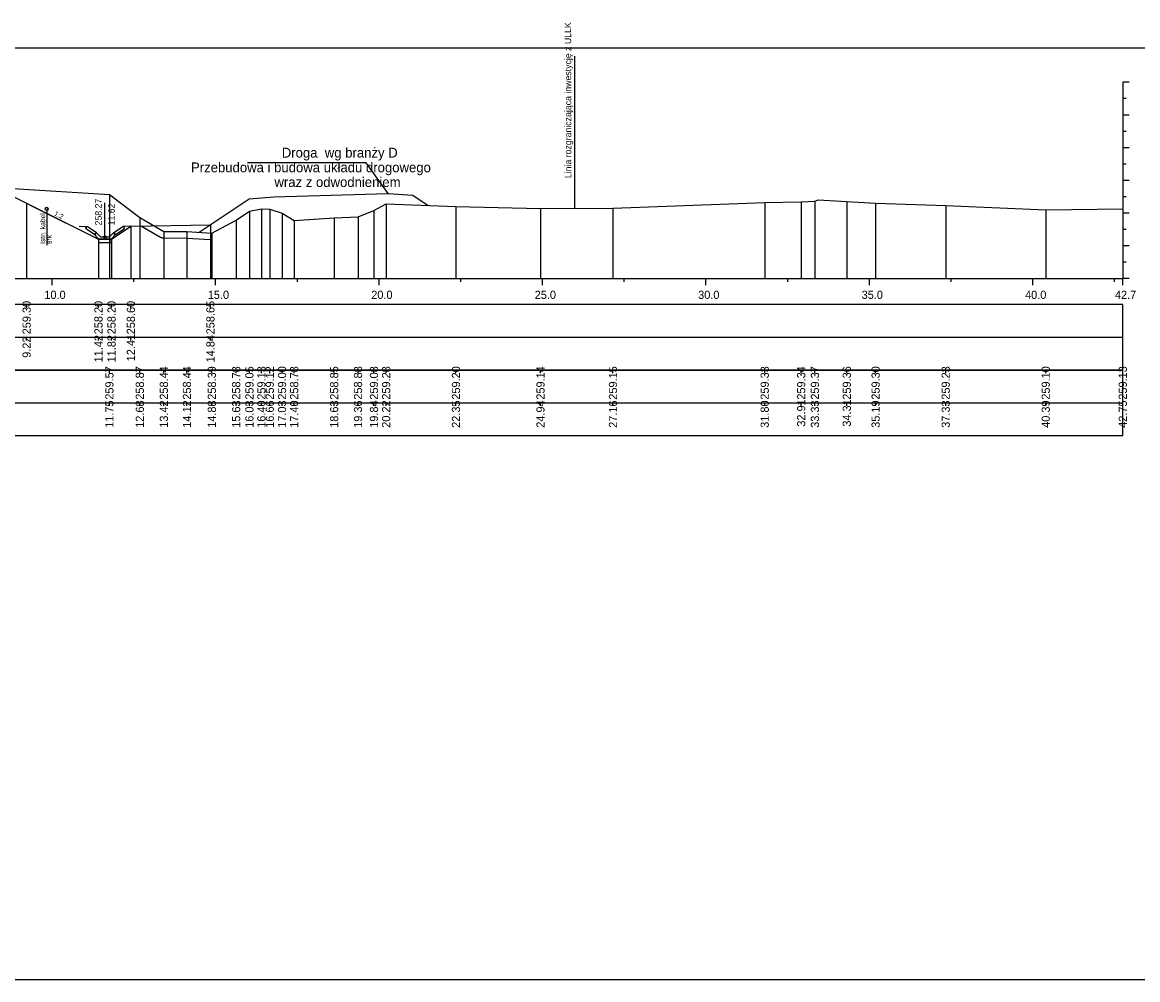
# Model space of a CAD drawing. Extents: x 6516023 to 6560129, y 5513077 to 5529206.
# Drawn here: x 6517232.3 to 6517266.42, y 5514484.66 to 5514513.94 of the extents above; entities that cross this region are included whole.
import ezdxf

# ---------------------------------------------------------------- set-up
doc = ezdxf.new("R2010")
doc.units = 0
for name, color, linetype in [('IR_default', 7, 'Continuous'), ('TOR_PRZEK_P-inne branze', 7, 'Continuous'), ('TOR_PRZEK_P-kable', 7, 'Continuous'), ('TOR_PRZEK_P-odwodnienie', 7, 'Continuous'), ('TOR_PRZEK_P-opisy', 7, 'Continuous'), ('TOR_PRZEK_P-tabelka istniejace', 7, 'Continuous'), ('TOR_PRZEK_P-tabelka projektowane', 7, 'Continuous'), ('TOR_PRZEK_P-teren istniejacy', 7, 'Continuous'), ('TOR_PRZEK_P-uklad odniesienia', 7, 'Continuous'), ('TOR_PRZEK_P-warstwa ochronna II', 7, 'Continuous'), ('TOR_PS_T-granica PKP-projektowana', 7, 'Continuous'), ('TOR_PS_T-skarpy projektowane', 7, 'Continuous'), ('TOR_RAMKI-ramka+tabelka 1', 7, 'Continuous')]:
    doc.layers.add(name, color=color, linetype=linetype)

msp = doc.modelspace()

# ---------------------------------------------------------------- linework, layer by layer
at = {"layer": 'IR_default'}
msp.add_lwpolyline([(6517231.563, 5514508.841), (6517232.349, 5514508.448), (6517232.433, 5514508.407), (6517232.642, 5514508.302), (6517234.629, 5514507.308), (6517234.667, 5514507.308), (6517235.029, 5514507.308), (6517235.085, 5514507.346), (6517235.621, 5514507.703), (6517238.054, 5514507.751)], dxfattribs=at)
at = {"layer": 'TOR_PRZEK_P-inne branze'}
for p, q in [((6517242.817, 5514509.644), (6517239.193, 5514509.644)), ((6517243.493, 5514508.71), (6517242.817, 5514509.644))]:
    msp.add_line(p, q, dxfattribs=at)
msp.add_lwpolyline([(6517237.705, 5514507.519), (6517239.243, 5514508.545), (6517239.993, 5514508.605), (6517241.743, 5514508.657), (6517243.493, 5514508.71), (6517244.243, 5514508.65), (6517244.711, 5514508.338)], dxfattribs=at)
at = {"layer": 'TOR_PRZEK_P-kable'}
msp.add_line((6517233.045, 5514508.234), (6517233.045, 5514507.124), dxfattribs=at)
msp.add_circle((6517233.045, 5514508.234), 0.05, dxfattribs=at)
at = {"layer": 'TOR_PRZEK_P-odwodnienie'}
for p, q in [((6517234.829, 5514507.378), (6517234.829, 5514508.422)), ((6517234.52, 5514507.438), (6517234.259, 5514507.612)), ((6517234.565, 5514507.504), (6517234.284, 5514507.691)), ((6517234.531, 5514507.454), (6517234.52, 5514507.438)), ((6517234.522, 5514507.473), (6517234.569, 5514507.497)), ((6517234.565, 5514507.504), (6517234.556, 5514507.492)), ((6517234.689, 5514507.378), (6517234.569, 5514507.497)), ((6517234.689, 5514507.378), (6517234.969, 5514507.378)), ((6517234.969, 5514507.378), (6517235.089, 5514507.497)), ((6517235.089, 5514507.497), (6517235.137, 5514507.473)), ((6517235.094, 5514507.504), (6517235.374, 5514507.691)), ((6517235.094, 5514507.504), (6517235.102, 5514507.492)), ((6517235.127, 5514507.454), (6517235.138, 5514507.438)), ((6517235.138, 5514507.438), (6517235.4, 5514507.612)), ((6517234.639, 5514507.308), (6517235.019, 5514507.308))]:
    msp.add_line(p, q, dxfattribs=at)
for points in [[(6517234.038, 5514507.703), (6517234.284, 5514507.691)], [(6517234.234, 5514507.664), (6517234.284, 5514507.691)], [(6517234.234, 5514507.664), (6517234.259, 5514507.612)], [(6517234.556, 5514507.492), (6517234.521, 5514507.473)], [(6517234.521, 5514507.473), (6517234.531, 5514507.454)], [(6517234.569, 5514507.378), (6517234.522, 5514507.473)], [(6517234.639, 5514507.308), (6517234.569, 5514507.378)], [(6517235.019, 5514507.308), (6517235.089, 5514507.378)], [(6517235.089, 5514507.378), (6517235.137, 5514507.473)], [(6517235.102, 5514507.492), (6517235.137, 5514507.473)], [(6517235.137, 5514507.473), (6517235.127, 5514507.454)], [(6517235.621, 5514507.703), (6517235.374, 5514507.691)], [(6517235.425, 5514507.664), (6517235.374, 5514507.691)], [(6517235.425, 5514507.664), (6517235.4, 5514507.612)], [(6517234.629, 5514507.308), (6517234.628, 5514507.309), (6517234.629, 5514507.308), (6517234.628, 5514507.308), (6517234.629, 5514507.308), (6517234.629, 5514507.308), (6517234.629, 5514507.308), (6517234.629, 5514507.309)], [(6517234.629, 5514507.308), (6517234.629, 5514507.309), (6517234.629, 5514507.308), (6517234.629, 5514507.308), (6517234.629, 5514507.308), (6517234.63, 5514507.308), (6517234.629, 5514507.308), (6517234.63, 5514507.309)], [(6517235.029, 5514507.308), (6517234.629, 5514507.308), (6517234.629, 5514507.208), (6517235.029, 5514507.208), (6517235.029, 5514507.308)], [(6517235.029, 5514507.308), (6517235.028, 5514507.309), (6517235.029, 5514507.308), (6517235.028, 5514507.308), (6517235.029, 5514507.308), (6517235.029, 5514507.308), (6517235.029, 5514507.308), (6517235.029, 5514507.309)], [(6517235.029, 5514507.308), (6517235.029, 5514507.309), (6517235.029, 5514507.308), (6517235.029, 5514507.308), (6517235.029, 5514507.308), (6517235.03, 5514507.308), (6517235.029, 5514507.308), (6517235.03, 5514507.309)]]:
    msp.add_lwpolyline(points, dxfattribs=at)
msp.add_circle((6517234.829, 5514507.378), 0.035, dxfattribs=at)
at = {"layer": 'TOR_PRZEK_P-tabelka istniejace'}
for p, q in [((6517234.964, 5514503.206), (6517234.964, 5514503.306)), ((6517235.894, 5514503.206), (6517235.894, 5514503.306)), ((6517236.629, 5514503.206), (6517236.629, 5514503.306)), ((6517237.336, 5514503.206), (6517237.336, 5514503.306)), ((6517238.097, 5514503.206), (6517238.097, 5514503.306)), ((6517238.841, 5514503.206), (6517238.841, 5514503.306)), ((6517239.247, 5514503.206), (6517239.247, 5514503.306)), ((6517239.613, 5514503.206), (6517239.613, 5514503.306)), ((6517239.869, 5514503.206), (6517239.869, 5514503.306)), ((6517240.244, 5514503.206), (6517240.244, 5514503.306)), ((6517240.615, 5514503.206), (6517240.615, 5514503.306)), ((6517241.839, 5514503.206), (6517241.839, 5514503.306)), ((6517242.569, 5514503.206), (6517242.569, 5514503.306)), ((6517243.057, 5514503.206), (6517243.057, 5514503.306)), ((6517243.429, 5514503.206), (6517243.429, 5514503.306)), ((6517245.565, 5514503.206), (6517245.565, 5514503.306)), ((6517248.151, 5514503.206), (6517248.151, 5514503.306)), ((6517250.368, 5514503.206), (6517250.368, 5514503.306)), ((6517255.01, 5514503.206), (6517255.01, 5514503.306)), ((6517256.125, 5514503.206), (6517256.125, 5514503.306)), ((6517256.545, 5514503.206), (6517256.545, 5514503.306)), ((6517257.52, 5514503.206), (6517257.52, 5514503.306)), ((6517258.402, 5514503.206), (6517258.402, 5514503.306)), ((6517260.546, 5514503.206), (6517260.546, 5514503.306)), ((6517263.606, 5514503.206), (6517263.606, 5514503.306)), ((6517265.963, 5514503.206), (6517265.963, 5514503.306)), ((6517182.163, 5514502.306), (6517265.963, 5514502.306)), ((6517234.964, 5514502.206), (6517234.964, 5514502.306)), ((6517235.894, 5514502.206), (6517235.894, 5514502.306)), ((6517236.629, 5514502.206), (6517236.629, 5514502.306)), ((6517237.336, 5514502.206), (6517237.336, 5514502.306)), ((6517238.097, 5514502.206), (6517238.097, 5514502.306)), ((6517238.841, 5514502.206), (6517238.841, 5514502.306)), ((6517239.247, 5514502.206), (6517239.247, 5514502.306)), ((6517239.613, 5514502.206), (6517239.613, 5514502.306)), ((6517239.869, 5514502.206), (6517239.869, 5514502.306)), ((6517240.244, 5514502.206), (6517240.244, 5514502.306)), ((6517240.615, 5514502.206), (6517240.615, 5514502.306)), ((6517241.839, 5514502.206), (6517241.839, 5514502.306)), ((6517242.569, 5514502.206), (6517242.569, 5514502.306)), ((6517243.057, 5514502.206), (6517243.057, 5514502.306)), ((6517243.429, 5514502.206), (6517243.429, 5514502.306)), ((6517245.565, 5514502.206), (6517245.565, 5514502.306)), ((6517248.151, 5514502.206), (6517248.151, 5514502.306)), ((6517250.368, 5514502.206), (6517250.368, 5514502.306)), ((6517255.01, 5514502.206), (6517255.01, 5514502.306)), ((6517256.125, 5514502.206), (6517256.125, 5514502.306)), ((6517256.545, 5514502.206), (6517256.545, 5514502.306)), ((6517257.52, 5514502.206), (6517257.52, 5514502.306)), ((6517258.402, 5514502.206), (6517258.402, 5514502.306)), ((6517260.546, 5514502.206), (6517260.546, 5514502.306)), ((6517263.606, 5514502.206), (6517263.606, 5514502.306)), ((6517265.963, 5514502.206), (6517265.963, 5514502.306))]:
    msp.add_line(p, q, dxfattribs=at)
for points in [[(6517234.964, 5514508.673), (6517234.964, 5514506.306), (6517234.964, 5514506.176), (6517234.964, 5514506.106)], [(6517255.01, 5514508.432), (6517255.01, 5514506.306), (6517255.01, 5514506.176), (6517255.01, 5514506.106)], [(6517256.125, 5514508.446), (6517256.125, 5514506.306), (6517256.125, 5514506.176), (6517256.125, 5514506.106)], [(6517256.545, 5514508.474), (6517256.545, 5514506.306), (6517256.545, 5514506.176), (6517256.545, 5514506.106)], [(6517257.52, 5514508.463), (6517257.52, 5514506.306), (6517257.52, 5514506.176), (6517257.52, 5514506.106)], [(6517258.402, 5514508.409), (6517258.402, 5514506.306), (6517258.402, 5514506.176), (6517258.402, 5514506.106)], [(6517239.247, 5514508.16), (6517239.247, 5514506.306), (6517239.247, 5514506.176), (6517239.247, 5514506.106)], [(6517239.613, 5514508.239), (6517239.613, 5514506.306), (6517239.613, 5514506.176), (6517239.613, 5514506.106)], [(6517239.869, 5514508.221), (6517239.869, 5514506.306), (6517239.869, 5514506.176), (6517239.869, 5514506.106)], [(6517240.244, 5514508.108), (6517240.244, 5514506.306), (6517240.244, 5514506.176), (6517240.244, 5514506.106)], [(6517243.057, 5514508.184), (6517243.057, 5514506.306), (6517243.057, 5514506.176), (6517243.057, 5514506.106)], [(6517243.429, 5514508.384), (6517243.429, 5514506.306), (6517243.429, 5514506.176), (6517243.429, 5514506.106)], [(6517245.565, 5514508.307), (6517245.565, 5514506.306), (6517245.565, 5514506.176), (6517245.565, 5514506.106)], [(6517248.151, 5514508.251), (6517248.151, 5514506.306), (6517248.151, 5514506.176), (6517248.151, 5514506.106)], [(6517250.368, 5514508.252), (6517250.368, 5514506.306), (6517250.368, 5514506.176), (6517250.368, 5514506.106)], [(6517260.546, 5514508.333), (6517260.546, 5514506.306), (6517260.546, 5514506.176), (6517260.546, 5514506.106)], [(6517263.606, 5514508.208), (6517263.606, 5514506.306), (6517263.606, 5514506.176), (6517263.606, 5514506.106)], [(6517265.963, 5514508.239), (6517265.963, 5514506.306), (6517265.963, 5514506.176), (6517265.963, 5514506.106)], [(6517235.894, 5514507.973), (6517235.894, 5514506.306), (6517235.894, 5514506.176), (6517235.894, 5514506.106)], [(6517238.841, 5514507.887), (6517238.841, 5514506.306), (6517238.841, 5514506.176), (6517238.841, 5514506.106)], [(6517240.615, 5514507.882), (6517240.615, 5514506.306), (6517240.615, 5514506.176), (6517240.615, 5514506.106)], [(6517241.839, 5514507.956), (6517241.839, 5514506.306), (6517241.839, 5514506.176), (6517241.839, 5514506.106)], [(6517242.569, 5514507.987), (6517242.569, 5514506.306), (6517242.569, 5514506.176), (6517242.569, 5514506.106)], [(6517236.629, 5514507.544), (6517236.629, 5514506.306), (6517236.629, 5514506.176), (6517236.629, 5514506.106)], [(6517237.336, 5514507.541), (6517237.336, 5514506.306), (6517237.336, 5514506.176), (6517237.336, 5514506.106)], [(6517238.097, 5514507.496), (6517238.097, 5514506.306), (6517238.097, 5514506.176), (6517238.097, 5514506.106)]]:
    msp.add_lwpolyline(points, dxfattribs=at)
msp.add_lwpolyline([(6517182.163, 5514503.306), (6517182.163, 5514501.306), (6517265.963, 5514501.306), (6517265.963, 5514503.306)], close=True, dxfattribs=at)
at = {"layer": 'TOR_PRZEK_P-tabelka projektowane'}
for p, q in [((6517232.432, 5514505.206), (6517232.432, 5514505.306)), ((6517234.629, 5514505.206), (6517234.629, 5514505.306)), ((6517235.029, 5514505.206), (6517235.029, 5514505.306)), ((6517235.621, 5514505.206), (6517235.621, 5514505.306)), ((6517238.054, 5514505.206), (6517238.054, 5514505.306)), ((6517182.163, 5514504.306), (6517265.963, 5514504.306)), ((6517232.432, 5514504.206), (6517232.432, 5514504.306)), ((6517234.629, 5514504.206), (6517234.629, 5514504.306)), ((6517235.029, 5514504.206), (6517235.029, 5514504.306)), ((6517235.621, 5514504.206), (6517235.621, 5514504.306)), ((6517238.054, 5514504.206), (6517238.054, 5514504.306))]:
    msp.add_line(p, q, dxfattribs=at)
for points in [[(6517232.432, 5514508.406), (6517232.432, 5514506.306), (6517232.432, 5514506.176), (6517232.432, 5514506.106)], [(6517238.054, 5514507.751), (6517238.054, 5514506.306), (6517238.054, 5514506.176), (6517238.054, 5514506.106)], [(6517235.621, 5514507.703), (6517235.621, 5514506.306), (6517235.621, 5514506.176), (6517235.621, 5514506.106)], [(6517234.629, 5514507.308), (6517234.629, 5514506.306), (6517234.629, 5514506.176), (6517234.629, 5514506.106)], [(6517235.029, 5514507.308), (6517235.029, 5514506.306), (6517235.029, 5514506.176), (6517235.029, 5514506.106)]]:
    msp.add_lwpolyline(points, dxfattribs=at)
msp.add_lwpolyline([(6517182.163, 5514505.306), (6517182.163, 5514503.306), (6517265.963, 5514503.306), (6517265.963, 5514505.306)], close=True, dxfattribs=at)
at = {"layer": 'TOR_PRZEK_P-teren istniejacy'}
msp.add_lwpolyline([(6517232.021, 5514508.855), (6517234.964, 5514508.673), (6517235.894, 5514507.973), (6517236.629, 5514507.544), (6517237.336, 5514507.541), (6517238.097, 5514507.496), (6517238.841, 5514507.887), (6517239.247, 5514508.16), (6517239.613, 5514508.239), (6517239.869, 5514508.221), (6517240.244, 5514508.108), (6517240.615, 5514507.882), (6517241.839, 5514507.956), (6517242.569, 5514507.987), (6517243.057, 5514508.184), (6517243.429, 5514508.384), (6517245.565, 5514508.307), (6517248.151, 5514508.251), (6517250.368, 5514508.252), (6517255.01, 5514508.432), (6517256.125, 5514508.446), (6517256.545, 5514508.474), (6517256.64, 5514508.507), (6517257.52, 5514508.463), (6517258.402, 5514508.409), (6517260.546, 5514508.333), (6517263.606, 5514508.208), (6517265.963, 5514508.239)], dxfattribs=at)
at = {"layer": 'TOR_PRZEK_P-uklad odniesienia'}
for p, q in [((6517265.963, 5514512.106), (6517265.963, 5514506.106)), ((6517266.163, 5514512.106), (6517265.963, 5514512.106)), ((6517266.063, 5514511.606), (6517265.963, 5514511.606)), ((6517266.163, 5514511.106), (6517265.963, 5514511.106)), ((6517266.063, 5514510.606), (6517265.963, 5514510.606)), ((6517266.163, 5514510.106), (6517265.963, 5514510.106)), ((6517266.063, 5514509.606), (6517265.963, 5514509.606)), ((6517266.163, 5514509.106), (6517265.963, 5514509.106)), ((6517266.063, 5514508.606), (6517265.963, 5514508.606)), ((6517266.163, 5514508.106), (6517265.963, 5514508.106)), ((6517266.063, 5514507.606), (6517265.963, 5514507.606)), ((6517266.163, 5514507.106), (6517265.963, 5514507.106)), ((6517266.063, 5514506.606), (6517265.963, 5514506.606)), ((6517185.963, 5514506.106), (6517265.963, 5514506.106)), ((6517233.213, 5514505.906), (6517233.213, 5514506.106)), ((6517235.713, 5514506.006), (6517235.713, 5514506.106)), ((6517238.213, 5514505.906), (6517238.213, 5514506.106)), ((6517240.713, 5514506.006), (6517240.713, 5514506.106)), ((6517243.213, 5514505.906), (6517243.213, 5514506.106)), ((6517245.713, 5514506.006), (6517245.713, 5514506.106)), ((6517248.213, 5514505.906), (6517248.213, 5514506.106)), ((6517250.713, 5514506.006), (6517250.713, 5514506.106)), ((6517253.213, 5514505.906), (6517253.213, 5514506.106)), ((6517255.713, 5514506.006), (6517255.713, 5514506.106)), ((6517258.213, 5514505.906), (6517258.213, 5514506.106)), ((6517260.713, 5514506.006), (6517260.713, 5514506.106)), ((6517263.213, 5514505.906), (6517263.213, 5514506.106)), ((6517265.713, 5514506.006), (6517265.713, 5514506.106)), ((6517265.963, 5514505.906), (6517265.963, 5514506.106)), ((6517266.163, 5514506.106), (6517265.963, 5514506.106))]:
    msp.add_line(p, q, dxfattribs=at)
at = {"layer": 'TOR_PRZEK_P-warstwa ochronna II'}
msp.add_lwpolyline([(6517231.563, 5514508.841), (6517232.432, 5514508.406), (6517234.629, 5514507.308), (6517235.029, 5514507.308), (6517235.621, 5514507.703), (6517238.054, 5514507.751)], dxfattribs=at)
at = {"layer": 'TOR_PS_T-granica PKP-projektowana'}
msp.add_line((6517249.203, 5514508.251), (6517249.203, 5514512.909), dxfattribs=at)
at = {"layer": 'TOR_PS_T-skarpy projektowane'}
msp.add_line((6517235.949, 5514507.709), (6517236.528, 5514507.371), dxfattribs=at)
msp.add_lwpolyline([(6517236.628, 5514507.344), (6517237.33, 5514507.341), (6517238.054, 5514507.298)], dxfattribs=at)
msp.add_arc((6517236.629, 5514507.544), 0.2, 239.7392, 269.7985, dxfattribs=at)
at = {"layer": 'TOR_RAMKI-ramka+tabelka 1'}
msp.add_lwpolyline([(6517179.513, 5514513.156), (6517427.013, 5514513.156), (6517427.013, 5514484.656), (6517179.513, 5514484.656)], close=True, dxfattribs=at)

# ---------------------------------------------------------------- texts
at = {"layer": 'TOR_PRZEK_P-inne branze'}
for s, p in [('Droga  wg branży D', (6517240.237, 5514509.804)), ('Przebudowa i budowa układu drogowego', (6517237.46, 5514509.354)), ('wraz z odwodnieniem ', (6517240.012, 5514508.904))]:
    msp.add_text(s, height=0.3, dxfattribs=at).set_placement(p)
at = {"layer": 'TOR_PRZEK_P-kable'}
for s, height, p in [('Istn. kabel', 0.14999, (6517233, 5514507.16)), ('srk', 0.15, (6517233.194, 5514507.16))]:
    msp.add_text(s, height=height, rotation=90.0511, dxfattribs=at).set_placement(p)
at = {"layer": 'TOR_PRZEK_P-odwodnienie'}
for s, p in [('258.27', (6517234.729, 5514507.728)), ('11.62', (6517235.129, 5514507.728))]:
    msp.add_text(s, height=0.2, rotation=90, dxfattribs=at).set_placement(p)
at = {"layer": 'TOR_PRZEK_P-opisy'}
msp.add_text('1:2', height=0.15, rotation=332.9299, dxfattribs=at).set_placement((6517233.257, 5514508.043))
at = {"layer": 'TOR_PRZEK_P-tabelka istniejace'}
for s, p in [('259.57', (6517235.089, 5514502.398)), ('258.87', (6517236.019, 5514502.398)), ('258.44', (6517236.754, 5514502.399)), ('258.44', (6517237.461, 5514502.399)), ('258.39', (6517238.222, 5514502.398)), ('258.78', (6517238.966, 5514502.398)), ('259.05', (6517239.372, 5514502.397)), ('259.13', (6517239.738, 5514502.398)), ('259.12', (6517239.994, 5514502.4)), ('259.00', (6517240.369, 5514502.398)), ('258.78', (6517240.74, 5514502.398)), ('258.85', (6517241.964, 5514502.397)), ('258.88', (6517242.694, 5514502.398)), ('259.08', (6517243.182, 5514502.398)), ('259.28', (6517243.554, 5514502.398)), ('259.20', (6517245.69, 5514502.398)), ('259.14', (6517248.276, 5514502.399)), ('259.15', (6517250.493, 5514502.397)), ('259.33', (6517255.135, 5514502.398)), ('259.34', (6517256.25, 5514502.399)), ('259.37', (6517256.67, 5514502.398)), ('259.36', (6517257.645, 5514502.398)), ('259.30', (6517258.527, 5514502.398)), ('259.23', (6517260.671, 5514502.398)), ('259.10', (6517263.731, 5514502.398)), ('259.13', (6517266.088, 5514502.398)), ('11.75', (6517235.089, 5514501.537)), ('12.68', (6517236.019, 5514501.538)), ('13.42', (6517236.754, 5514501.54)), ('14.12', (6517237.461, 5514501.54)), ('14.88', (6517238.222, 5514501.538)), ('15.63', (6517238.966, 5514501.538)), ('16.03', (6517239.372, 5514501.538)), ('16.40', (6517239.738, 5514501.538)), ('16.66', (6517239.994, 5514501.538)), ('17.03', (6517240.369, 5514501.538)), ('17.40', (6517240.74, 5514501.538)), ('18.63', (6517241.964, 5514501.538)), ('19.36', (6517242.694, 5514501.538)), ('19.84', (6517243.182, 5514501.539)), ('20.22', (6517243.554, 5514501.54)), ('22.35', (6517245.69, 5514501.537)), ('24.94', (6517248.276, 5514501.539)), ('27.16', (6517250.493, 5514501.538)), ('31.80', (6517255.135, 5514501.538)), ('32.91', (6517256.25, 5514501.573)), ('33.33', (6517256.67, 5514501.538)), ('34.31', (6517257.645, 5514501.573)), ('35.19', (6517258.527, 5514501.538)), ('37.33', (6517260.671, 5514501.538)), ('40.39', (6517263.731, 5514501.538)), ('42.75', (6517266.088, 5514501.537))]:
    msp.add_text(s, height=0.25, rotation=90, dxfattribs=at).set_placement(p)
at = {"layer": 'TOR_PRZEK_P-tabelka projektowane'}
for s, p in [('259.30', (6517232.557, 5514504.398)), ('258.20', (6517234.754, 5514504.398)), ('258.20', (6517235.154, 5514504.398)), ('258.60', (6517235.746, 5514504.398)), ('258.65', (6517238.179, 5514504.397)), ('9.22', (6517232.557, 5514503.68)), ('11.42', (6517234.754, 5514503.54)), ('11.82', (6517235.154, 5514503.54)), ('12.41', (6517235.746, 5514503.573)), ('14.84', (6517238.179, 5514503.539))]:
    msp.add_text(s, height=0.25, rotation=90, dxfattribs=at).set_placement(p)
at = {"layer": 'TOR_PRZEK_P-uklad odniesienia'}
for s, p in [('10.0', (6517232.974, 5514505.481)), ('15.0', (6517237.974, 5514505.481)), ('20.0', (6517242.974, 5514505.481)), ('25.0', (6517247.974, 5514505.481)), ('30.0', (6517252.974, 5514505.481)), ('35.0', (6517257.974, 5514505.481)), ('40.0', (6517262.974, 5514505.481)), ('42.7', (6517265.724, 5514505.481))]:
    msp.add_text(s, height=0.25, dxfattribs=at).set_placement(p)
at = {"layer": 'TOR_PS_T-granica PKP-projektowana'}
msp.add_text('Linia rozgraniczająca inwestycję z ULLK', height=0.2, rotation=90.0511, dxfattribs=at).set_placement((6517249.093, 5514509.173))

doc.saveas('drawing.dxf')
